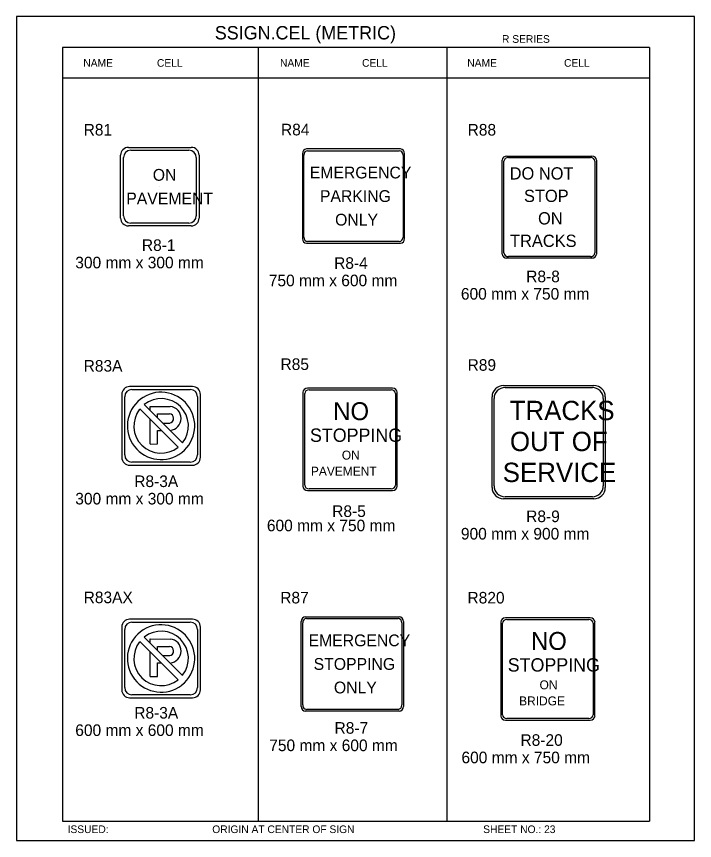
# Model space of a CAD drawing. Extents: x -12 to 6962, y -3756 to 679.
# Drawn here: x 812.1 to 987.4, y -465.8 to -252.7 of the extents above; entities that cross this region are included whole.
import ezdxf

# ---------------------------------------------------------------- set-up
doc = ezdxf.new("R2010")
doc.units = 0
for name, color, linetype in [('Level 1', 7, 'Continuous'), ('Level 2', 7, 'Continuous'), ('Level 3', 7, 'Continuous'), ('Level 63', 7, 'Continuous')]:
    doc.layers.add(name, color=color, linetype=linetype)

msp = doc.modelspace()

# ---------------------------------------------------------------- linework, layer by layer
at = {"layer": 'Level 1'}
for p, q in [((975.73, -260.71), (823.97, -260.71)), ((823.97, -260.71), (823.97, -460.71)), ((874.56, -260.71), (874.56, -460.71)), ((923.34, -260.71), (923.34, -460.71)), ((975.73, -260.71), (975.73, -460.71)), ((975.73, -268.62), (823.97, -268.62)), ((841.63, -287.26), (856.68, -287.26)), ((887.36, -287.37), (911.04, -287.37)), ((839.75, -304.19), (839.75, -289.14)), ((858.56, -289.14), (858.56, -304.19)), ((886.38, -309.72), (886.38, -288.5)), ((912.02, -288.5), (912.02, -309.72)), ((939.24, -289.14), (960.46, -289.14)), ((938.11, -313.79), (938.11, -290.11)), ((961.59, -290.11), (961.59, -313.79)), ((849.15, -296.67), (849.15, -296.67)), ((899.2, -299.11), (899.2, -299.11)), ((949.85, -301.95), (949.85, -301.95)), ((856.68, -306.07), (841.63, -306.07)), ((911.04, -310.85), (887.36, -310.85)), ((960.46, -314.77), (939.24, -314.77)), ((841.95, -349.12), (857, -349.12)), ((887.72, -349.19), (908.94, -349.19)), ((938.37, -348.63), (960.95, -348.63)), ((840.07, -366.05), (840.07, -351)), ((858.88, -351), (858.88, -366.05)), ((886.59, -373.84), (886.59, -350.16)), ((910.07, -350.16), (910.07, -373.84)), ((935.56, -374.02), (935.56, -351.45)), ((963.77, -351.45), (963.77, -374.02)), ((845.11, -353), (855.01, -362.89)), ((843.94, -354.16), (853.85, -364.07)), ((849.9, -357.79), (851.69, -357.79)), ((848.58, -359.69), (849.46, -359.69)), ((849.47, -358.53), (849.47, -358.53)), ((898.33, -362), (898.33, -362)), ((949.66, -362.73), (949.66, -362.73)), ((857, -367.93), (841.95, -367.93)), ((908.94, -374.82), (887.72, -374.82)), ((960.95, -376.84), (938.37, -376.84)), ((887.05, -408.35), (910.73, -408.35)), ((938.83, -408.59), (960.05, -408.59)), ((840.07, -426.2), (840.07, -411.15)), ((841.95, -409.27), (857, -409.27)), ((858.88, -411.15), (858.88, -426.2)), ((886.07, -430.7), (886.07, -409.48)), ((911.7, -409.48), (911.7, -430.7)), ((937.7, -433.25), (937.7, -409.57)), ((961.18, -409.57), (961.18, -433.25)), ((845.11, -413.14), (855.01, -423.04)), ((843.94, -414.3), (853.85, -424.21)), ((849.47, -418.67), (849.47, -418.67)), ((849.9, -417.94), (851.69, -417.94)), ((848.58, -419.84), (849.46, -419.84)), ((898.89, -420.09), (898.89, -420.09)), ((949.44, -421.41), (949.44, -421.41)), ((857, -428.08), (841.95, -428.08)), ((910.73, -431.83), (887.05, -431.83)), ((960.05, -434.23), (938.83, -434.23)), ((823.97, -460.71), (975.73, -460.71))]:
    msp.add_line(p, q, dxfattribs=at)
for points in [[(846.68, -354.56), (846.68, -353.48), (851.85, -353.51)], [(848.58, -356.47), (848.58, -355.4), (851.63, -355.41)], [(846.66, -363.2), (846.68, -356.91)], [(846.66, -363.2), (846.66, -363.22), (848.58, -363.2), (848.58, -359.69)], [(846.68, -414.71), (846.68, -413.63), (851.85, -413.66)], [(846.66, -423.35), (846.68, -417.06)], [(848.58, -416.61), (848.58, -415.55), (851.63, -415.56)], [(846.66, -423.35), (846.66, -423.36), (848.58, -423.35), (848.58, -419.84)]]:
    msp.add_lwpolyline(points, dxfattribs=at)
for centre, radius, start, end in [((841.63, -289.14), 1.88, 90, 180), ((856.68, -289.14), 1.88, 0, 90), ((841.63, -304.19), 1.88, 180, 270), ((856.68, -304.19), 1.88, 270, 0), ((841.95, -351), 1.88, 90, 180), ((857, -351), 1.88, 0, 90), ((938.37, -351.45), 2.82, 90, 180), ((960.95, -351.45), 2.82, 0, 90), ((849.47, -358.53), 8.71, 308.1142, 307.7621), ((849.48, -358.53), 7.05, 321.9583, 128.3432), ((851.54, -356.6), 3.11, 274.9803, 84.2691), ((849.48, -358.53), 7.05, 142.1255, 308.3331), ((851.52, -356.61), 1.2, 278.0439, 85.8611), ((841.95, -366.05), 1.88, 180, 270), ((857, -366.05), 1.88, 270, 0), ((938.37, -374.02), 2.82, 180, 270), ((960.95, -374.02), 2.82, 270, 0), ((841.95, -411.15), 1.88, 90, 180), ((849.47, -418.67), 8.71, 308.1142, 307.7621), ((857, -411.15), 1.88, 0, 90), ((849.48, -418.67), 7.05, 321.9583, 128.3432), ((849.48, -418.67), 7.05, 142.1255, 308.3331), ((851.54, -416.75), 3.11, 274.9803, 84.2691), ((851.52, -416.75), 1.2, 278.0439, 85.8611), ((841.95, -426.2), 1.88, 180, 270), ((857, -426.2), 1.88, 270, 0)]:
    msp.add_arc(centre, radius, start, end, dxfattribs=at)
for centre, major_axis, start_param, end_param in [((887.36, -288.5), (0, -1.13), 3.141593, 4.712389), ((911.04, -288.5), (0, 1.13), 4.712389, 6.283185), ((939.24, -290.11), (-1.13, 0), 4.712389, 6.283185), ((960.46, -290.11), (-1.13, 0), 3.141593, 4.712389), ((887.36, -309.72), (0, -1.13), 4.712389, 6.283185), ((911.04, -309.72), (0, 1.13), 3.141593, 4.712389), ((939.24, -313.79), (1.13, 0), 3.141593, 4.712389), ((960.46, -313.79), (1.13, 0), 4.712389, 6.283185), ((887.72, -350.16), (-1.13, 0), 4.712389, 6.283185), ((908.94, -350.16), (-1.13, 0), 3.141593, 4.712389), ((887.72, -373.84), (1.13, 0), 3.141593, 4.712389), ((908.94, -373.84), (1.13, 0), 4.712389, 6.283185), ((887.05, -409.48), (0, -1.13), 3.141593, 4.712389), ((910.73, -409.48), (0, 1.13), 4.712389, 6.283185), ((938.83, -409.57), (-1.13, 0), 4.712389, 6.283185), ((960.05, -409.57), (-1.13, 0), 3.141593, 4.712389), ((887.05, -430.7), (0, -1.13), 4.712389, 6.283185), ((910.73, -430.7), (0, 1.13), 3.141593, 4.712389), ((938.83, -433.25), (1.13, 0), 3.141593, 4.712389), ((960.05, -433.25), (1.13, 0), 4.712389, 6.283185)]:
    msp.add_ellipse(centre, major_axis=major_axis, ratio=0.866667, start_param=start_param, end_param=end_param, dxfattribs=at)
at = {"layer": 'Level 3'}
for p, q in [((841.03, -286.51), (857.28, -286.51)), ((911.35, -286.92), (887.05, -286.92)), ((838.99, -304.79), (838.99, -288.54)), ((859.31, -288.54), (859.31, -304.79)), ((885.99, -288.14), (885.99, -310.08)), ((912.41, -310.08), (912.41, -288.14)), ((937.66, -314.1), (937.66, -289.8)), ((938.88, -288.74), (960.82, -288.74)), ((962.04, -289.8), (962.04, -314.1)), ((857.28, -306.82), (841.03, -306.82)), ((887.05, -311.3), (911.35, -311.3)), ((960.82, -315.16), (938.88, -315.16)), ((857.6, -348.37), (841.34, -348.37)), ((909.3, -348.79), (887.36, -348.79)), ((937.96, -348.1), (961.37, -348.1)), ((839.31, -350.4), (839.31, -366.66)), ((859.63, -366.66), (859.63, -350.4)), ((886.14, -349.85), (886.14, -374.15)), ((910.52, -374.15), (910.52, -349.85)), ((935.03, -374.44), (935.03, -351.03)), ((964.29, -351.03), (964.29, -374.44)), ((841.34, -368.69), (857.6, -368.69)), ((887.36, -375.21), (909.3, -375.21)), ((961.37, -377.36), (937.96, -377.36)), ((857.6, -408.51), (841.34, -408.51)), ((885.68, -431.06), (885.68, -409.12)), ((886.74, -407.9), (911.04, -407.9)), ((912.1, -409.12), (912.1, -431.06)), ((960.42, -408.2), (938.47, -408.2)), ((839.31, -410.55), (839.31, -426.8)), ((859.63, -426.8), (859.63, -410.55)), ((937.25, -409.26), (937.25, -433.56)), ((961.63, -433.56), (961.63, -409.26)), ((841.34, -428.83), (857.6, -428.83)), ((911.04, -432.28), (886.74, -432.28)), ((938.47, -434.62), (960.42, -434.62))]:
    msp.add_line(p, q, dxfattribs=at)
for centre, radius, start, end in [((841.03, -288.54), 2.03, 90, 180), ((857.28, -288.54), 2.03, 0, 90), ((841.03, -304.79), 2.03, 180, 270), ((857.28, -304.79), 2.03, 270, 0), ((841.34, -350.4), 2.03, 90, 180), ((857.6, -350.4), 2.03, 0, 90), ((937.96, -351.03), 2.93, 90, 180), ((961.37, -351.03), 2.93, 0, 90), ((841.34, -366.66), 2.03, 180, 270), ((857.6, -366.66), 2.03, 270, 0), ((937.96, -374.44), 2.93, 180, 270), ((961.37, -374.44), 2.93, 270, 0), ((841.34, -410.55), 2.03, 90, 180), ((857.6, -410.55), 2.03, 0, 90), ((841.34, -426.8), 2.03, 180, 270), ((857.6, -426.8), 2.03, 270, 0)]:
    msp.add_arc(centre, radius, start, end, dxfattribs=at)
for centre, major_axis, start_param, end_param in [((887.05, -288.14), (0, -1.22), 3.141593, 4.712389), ((911.35, -288.14), (0, 1.22), 4.712389, 6.283185), ((938.88, -289.8), (-1.22, 0), 4.712389, 6.283185), ((960.82, -289.8), (-1.22, 0), 3.141593, 4.712389), ((887.05, -310.08), (0, -1.22), 4.712389, 6.283185), ((911.35, -310.08), (0, 1.22), 3.141593, 4.712389), ((938.88, -314.1), (1.22, 0), 3.141593, 4.712389), ((960.82, -314.1), (1.22, 0), 4.712389, 6.283185), ((887.36, -349.85), (-1.22, 0), 4.712389, 6.283185), ((909.3, -349.85), (-1.22, 0), 3.141593, 4.712389), ((887.36, -374.15), (1.22, 0), 3.141593, 4.712389), ((909.3, -374.15), (1.22, 0), 4.712389, 6.283185), ((886.74, -409.12), (0, -1.22), 3.141593, 4.712389), ((911.04, -409.12), (0, 1.22), 4.712389, 6.283185), ((938.47, -409.26), (-1.22, 0), 4.712389, 6.283185), ((960.42, -409.26), (-1.22, 0), 3.141593, 4.712389), ((886.74, -431.06), (0, -1.22), 4.712389, 6.283185), ((911.04, -431.06), (0, 1.22), 3.141593, 4.712389), ((938.47, -433.56), (1.22, 0), 3.141593, 4.712389), ((960.42, -433.56), (1.22, 0), 4.712389, 6.283185)]:
    msp.add_ellipse(centre, major_axis=major_axis, ratio=0.866667, start_param=start_param, end_param=end_param, dxfattribs=at)
at = {"layer": 'Level 63'}
msp.add_lwpolyline([(812.09, -465.75), (987.36, -465.75), (987.36, -252.66), (812.09, -252.66)], close=True, dxfattribs=at)

# ---------------------------------------------------------------- texts
at = {"layer": 'Level 1'}
for s, height, p in [('EMERGENCY', 3.048, (887.9, -294.54)), ('DO NOT', 3.17, (939.58, -294.82)), ('ON', 3.048, (847.32, -295.14)), ('PAVEMENT', 3.048, (840.47, -301.24)), ('PARKING', 3.048, (890.53, -300.63)), ('STOP', 3.17, (943.28, -300.63)), ('ONLY', 3.048, (894.45, -306.73)), ('ON', 3.17, (946.91, -306.44)), ('TRACKS', 3.17, (939.67, -312.25)), ('NO', 4.623, (893.96, -357.04)), ('TRACKS', 5, (939.58, -357.05)), ('STOPPING', 3.447, (887.96, -362.66)), ('OUT OF', 5, (939.65, -365.05)), ('ON', 2.311, (896.19, -367.24)), ('SERVICE', 5, (937.78, -373.05)), ('PAVEMENT', 2.311, (888.2, -371.4)), ('EMERGENCY', 3.048, (887.59, -415.52)), ('NO', 4.623, (945.08, -416.45)), ('STOPPING', 3.048, (888.91, -421.62)), ('STOPPING', 3.447, (939.08, -422.06)), ('ONLY', 3.048, (894.14, -427.71)), ('ON', 2.311, (947.3, -426.65)), ('BRIDGE', 2.311, (942.02, -430.81))]:
    msp.add_text(s, height=height, dxfattribs=at).set_placement(p)
at = {"layer": 'Level 2'}
for s, p in [('R81', (829.45, -283.44)), ('R84', (880.46, -283.41)), ('R88', (928.7, -283.45)), ('R8-1', (844.51, -313.29)), ('300 mm x 300 mm', (827.29, -317.79)), ('R8-4', (894.2, -317.92)), ('750 mm x 600 mm', (877.32, -322.42)), ('R8-8', (943.85, -321.38)), ('600 mm x 750 mm', (926.97, -325.88)), ('R83A', (829.45, -344.5)), ('R85', (880.34, -344.07)), ('R89', (928.7, -344.28)), ('R8-3A', (842.53, -374.35)), ('300 mm x 300 mm', (827.29, -378.85)), ('R8-5', (893.7, -382.08)), ('R8-9', (943.84, -383.42)), ('600 mm x 750 mm', (876.82, -385.78)), ('900 mm x 900 mm', (926.97, -387.92)), ('R83AX', (829.45, -404.38)), ('R87', (880.27, -404.45)), ('R820', (928.67, -404.46)), ('R8-3A', (842.53, -434.22)), ('600 mm x 600 mm', (827.29, -438.72)), ('R8-7', (894.31, -438.14)), ('R8-20', (942.37, -441.27)), ('750 mm x 600 mm', (877.43, -442.64)), ('600 mm x 750 mm', (927.12, -445.77))]:
    msp.add_text(s, height=3, dxfattribs=at).set_placement(p)
at = {"layer": 'Level 3'}
for s, height, p in [('SSIGN.CEL (METRIC)', 3.4642, (863.35, -258.6)), ('R SERIES', 1.979, (937.6, -259.47)), ('NAME', 1.98, (829.37, -265.66)), ('CELL', 1.98, (848.4, -265.66)), ('NAME', 1.98, (880.22, -265.66)), ('CELL', 1.98, (901.42, -265.66)), ('NAME', 1.98, (928.62, -265.66)), ('CELL', 1.98, (953.63, -265.66)), ('ISSUED:', 1.98, (825.31, -463.83)), ('ORIGIN AT CENTER OF SIGN', 1.9795, (862.7, -463.83)), ('SHEET NO.: 23', 1.9795, (932.73, -463.83))]:
    msp.add_text(s, height=height, dxfattribs=at).set_placement(p)

doc.saveas('drawing.dxf')
